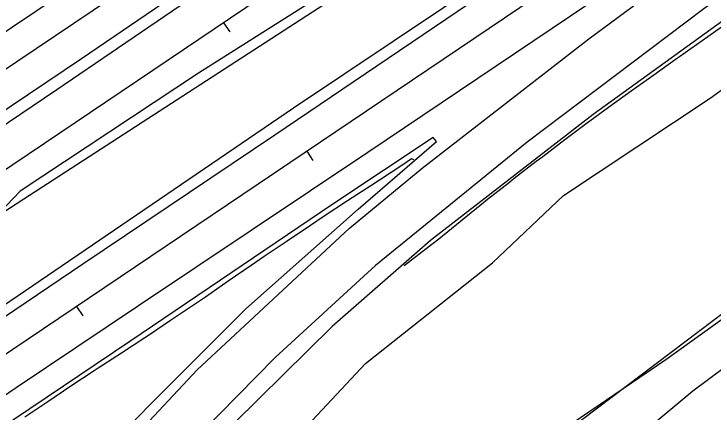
# Model space of a CAD drawing. Extents: x 1901471 to 1963503, y 756461 to 799997.
# Drawn here: x 1912731.8 to 1912983.4, y 762217.3 to 762360.7 of the extents above; entities that cross this region are included whole.
import ezdxf

# ---------------------------------------------------------------- set-up
doc = ezdxf.new("R2010")
doc.units = 0
for name, color, linetype in [('RD_DTM_BkLn1', 7, 'Continuous'), ('RD_EX_Fence_Other', 7, 'Continuous'), ('RD_EX_H2O', 7, 'Continuous'), ('RD_EX_Road', 7, 'Continuous'), ('RD_EX_VEG', 7, 'Continuous'), ('RD_HC_Cl', 7, 'Continuous'), ('RD_HC_Data_Tic', 7, 'Continuous')]:
    doc.layers.add(name, color=color, linetype=linetype)

msp = doc.modelspace()

# ---------------------------------------------------------------- linework, layer by layer
at = {"layer": 'RD_DTM_BkLn1'}
for points in [[(1912872.265251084, 762270.1010650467), (1912880.177816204, 762276.2099541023), (1912884.719453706, 762279.7163214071), (1912892.477139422, 762286.0242471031), (1912900.2348251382, 762292.3321727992), (1912902.2668705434, 762293.984468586), (1912910.1358451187, 762300.1536593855), (1912911.8829169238, 762301.5233447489), (1912919.8043142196, 762307.6229017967), (1912922.1086143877, 762309.3972365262), (1912930.0717739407, 762315.4452221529), (1912937.7471459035, 762321.2746343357), (1912945.8469421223, 762327.1358884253), (1912953.972740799, 762333.0159586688), (1912962.1141861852, 762338.818745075), (1912970.255631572, 762344.6215314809), (1912971.3349436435, 762345.3908073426), (1912979.4969465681, 762351.1621275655), (1912987.6589494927, 762356.9334477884)], [(1912779.7940802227, 762244.7418804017), (1912788.0819252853, 762250.3351499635), (1912796.369770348, 762255.9284195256), (1912800.6788543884, 762258.8365178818), (1912808.9142134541, 762264.5072988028), (1912817.1495725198, 762270.1780797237), (1912821.8708057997, 762273.4290708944), (1912830.1659834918, 762279.0130703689), (1912838.4611611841, 762284.597069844), (1912843.4787168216, 762287.9746982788), (1912851.8509784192, 762293.442645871), (1912860.2232400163, 762298.9105934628), (1912863.3995346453, 762300.9850404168), (1912871.7426648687, 762306.4979480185), (1912874.8739586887, 762308.5670195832), (1912875.5400464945, 762308.2220994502)], [(1912735.6624806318, 762215.5749474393), (1912743.976995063, 762221.1295498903), (1912752.2915094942, 762226.684152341), (1912760.6060239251, 762232.238754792), (1912762.0616480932, 762233.2112004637), (1912770.445030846, 762238.6625735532), (1912778.8284135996, 762244.113946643), (1912779.7940802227, 762244.7418804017)]]:
    msp.add_lwpolyline(points, dxfattribs=at)
at = {"layer": 'RD_EX_Fence_Other'}
for points in [[(1912151.7100000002, 761913.2700000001), (1912211.4500000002, 761952.3800000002), (1912318.4600000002, 762023.2800000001), (1912425.7100000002, 762092.9800000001), (1912520.1500000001, 762154.57), (1912587.6000000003, 762198.1800000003), (1912735.2900000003, 762294.1300000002), (1912856.2400000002, 762372.6200000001), (1912963.9300000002, 762442.9800000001), (1913098.8300000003, 762530.32), (1913193.9600000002, 762591.1400000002), (1913287.6900000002, 762651.7300000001), (1913327.7000000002, 762677.4900000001), (1913368.3000000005, 762703.4600000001), (1913405.7700000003, 762728.2100000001), (1913441.3200000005, 762752.5200000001), (1913508.2400000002, 762797.3900000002)], [(1912667.5000000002, 761887.4300000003), (1912688.7900000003, 761925.8900000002), (1912721.4800000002, 761980.6200000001), (1912763.5000000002, 762038.58), (1912800.5900000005, 762082.32), (1912831.6300000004, 762117.8900000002), (1912847.2800000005, 762135.6800000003), (1912879.5600000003, 762168.0200000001), (1912904.9700000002, 762190.9600000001), (1913057.2900000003, 762306.1300000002), (1913096.6200000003, 762334.2200000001), (1913156.6200000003, 762374.7600000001), (1913206.9900000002, 762408.3700000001), (1913295.2800000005, 762468.9700000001), (1913371.6300000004, 762520.1800000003), (1913441.4500000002, 762567.1400000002), (1913480.6800000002, 762594.4000000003), (1913520.7900000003, 762621.3)]]:
    msp.add_lwpolyline(points, dxfattribs=at)
at = {"layer": 'RD_EX_H2O'}
msp.add_lwpolyline([(1913640.9200000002, 762904.5400000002), (1913589.7300000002, 762870.6600000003), (1913548.9400000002, 762842.58), (1913514.0000000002, 762819.7700000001), (1913480.7000000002, 762797.6600000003), (1913461.9000000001, 762783.4900000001), (1913435.3400000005, 762766.4600000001), (1913422.7600000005, 762756.8), (1913398.1100000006, 762740.2200000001), (1913374.7300000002, 762724.2100000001), (1913356.6800000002, 762713.9200000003), (1913331.7800000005, 762700.5100000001), (1913309.2900000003, 762686.9100000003), (1913300.7700000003, 762681.32), (1913272.6300000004, 762658.81), (1913211.5100000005, 762616.3800000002), (1913153.6800000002, 762579.6600000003), (1913084.2100000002, 762533.3800000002), (1913035.4000000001, 762499.08), (1912998.0200000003, 762470.83), (1912865.0000000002, 762381.7900000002), (1912798.1700000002, 762339.3500000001), (1912733.9700000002, 762296.81), (1912714.8400000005, 762276.8)], dxfattribs=at)
at = {"layer": 'RD_EX_Road'}
for points in [[(1912043.4900000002, 761860.05), (1912064.9200000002, 761874.5900000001), (1912211.2700000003, 761972.3500000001), (1912324.5700000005, 762049.31), (1912399.7800000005, 762099.6500000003), (1912459.8500000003, 762140.1800000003), (1912548.4000000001, 762199.9400000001), (1912641.9700000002, 762262.4300000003), (1912747.2600000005, 762333.5000000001), (1912880.39, 762424.4500000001), (1912977.9400000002, 762489.8600000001), (1913066.9100000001, 762549.6300000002), (1913157.7500000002, 762610.8600000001), (1913257.6000000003, 762678.58), (1913299.6800000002, 762706.83), (1913375.8600000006, 762758.5400000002), (1913444.8700000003, 762805.1600000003), (1913512.8400000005, 762851.1700000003)], [(1912578.9600000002, 762224.9600000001), (1912626.2700000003, 762257.3), (1912686.5500000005, 762297.9100000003), (1912756.0500000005, 762344.7000000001), (1912799.5900000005, 762374.4200000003), (1912869.9300000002, 762421.83), (1912963.9200000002, 762485.3600000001), (1913040.7400000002, 762536.9600000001), (1913101.0300000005, 762577.7800000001), (1913156.0800000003, 762614.9400000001), (1913204.4300000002, 762647.8), (1913252.5800000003, 762679.9400000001), (1913287.7500000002, 762703.8), (1913299.89, 762712.1700000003), (1913340.8300000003, 762739.6300000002), (1913414.3800000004, 762789.2200000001), (1913499.7700000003, 762846.4600000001)], [(1912051.4900000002, 761800.1700000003), (1912144.9900000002, 761863.0300000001), (1912227.2000000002, 761918.5200000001), (1912339.14, 761993.5300000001), (1912440.4000000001, 762061.8500000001), (1912497.1500000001, 762100.4200000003), (1912620.9500000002, 762183.3400000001), (1912719.5700000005, 762249.9700000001), (1912832.3700000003, 762326.8400000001), (1912958.2000000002, 762411.1600000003), (1913057.7500000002, 762478.2600000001), (1913160.0900000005, 762547.2200000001), (1913253.5900000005, 762610.6000000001), (1913300.1100000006, 762641.6500000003), (1913326.89, 762660.2500000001), (1913384.0500000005, 762698.33), (1913461.7800000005, 762750.7000000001), (1913545.9500000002, 762807.9500000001)], [(1913587.6100000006, 762789.6500000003), (1913498.2000000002, 762726.83), (1913412.8100000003, 762666.6100000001), (1913337.5200000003, 762613.3700000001), (1913299.64, 762586.8800000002), (1913247.5400000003, 762550.4800000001), (1913143.1100000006, 762477.56), (1913037.5200000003, 762403.9500000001), (1912980.0700000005, 762362.55), (1912916.5700000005, 762314.5200000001), (1912861.9100000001, 762270.0900000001), (1912825.8600000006, 762236.9500000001), (1912785.39, 762195.7800000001), (1912744.9200000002, 762149.9600000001), (1912704.9400000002, 762100.4300000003), (1912698.3300000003, 762091.2200000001), (1912671.2500000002, 762053.3600000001), (1912648.9000000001, 762018.4900000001), (1912625.4400000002, 761979.2100000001), (1912601.5100000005, 761937.58), (1912575.2200000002, 761889.8), (1912536.1800000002, 761819.2000000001), (1912511.1500000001, 761773.7000000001)], [(1912052.0500000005, 761796.0100000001), (1912052.8000000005, 761796.5200000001), (1912081.3600000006, 761815.7100000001), (1912119.4800000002, 761841.6500000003), (1912176.1000000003, 761879.5900000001), (1912225.5700000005, 761912.9300000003), (1912291.2400000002, 761957.1800000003), (1912333.7000000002, 761985.8), (1912394.9000000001, 762027.1800000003), (1912447.9500000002, 762062.56), (1912503.1600000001, 762100.1800000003), (1912554.4300000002, 762134.3800000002), (1912619.7900000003, 762178.4500000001), (1912682.5900000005, 762220.7800000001), (1912756.5500000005, 762270.6700000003), (1912825.6300000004, 762317.1900000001), (1912919.8300000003, 762381.0400000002), (1913005.1900000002, 762438.3700000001), (1913070.0800000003, 762481.8600000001), (1913138.2300000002, 762528.2600000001), (1913226.14, 762587.81), (1913299.8700000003, 762637.3500000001), (1913405.4900000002, 762708.3500000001), (1913506.7400000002, 762776.9300000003)], [(1913524.5200000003, 762735.8900000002), (1913475.7200000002, 762701.56), (1913384.4000000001, 762636.9900000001), (1913299.4100000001, 762575.83), (1913192.8800000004, 762502.2100000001), (1913051.4700000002, 762404.1800000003), (1912997.7400000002, 762366.1500000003), (1912940.2900000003, 762324.5200000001), (1912881.6800000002, 762279.05), (1912846.3300000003, 762248.1100000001), (1912802.3700000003, 762204.7300000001), (1912747.7100000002, 762143.9100000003), (1912713.7000000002, 762100.1900000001), (1912698.7500000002, 762080.0100000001), (1912668.3600000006, 762037.2800000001), (1912632.9800000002, 761980.3600000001), (1912596.8600000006, 761915.9600000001), (1912554.0100000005, 761839.1000000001), (1912516.14, 761769.9700000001)], [(1912950.2000000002, 762203.3400000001), (1912976.1600000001, 762224.9700000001), (1913000.2000000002, 762242.83), (1913024.0900000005, 762259.9300000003), (1913044.1500000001, 762273.8), (1913066.6700000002, 762289.0400000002), (1913108.0100000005, 762317.6800000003), (1913146.8800000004, 762344.32), (1913197.4200000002, 762378.5900000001), (1913259.3600000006, 762420.1400000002), (1913291.6300000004, 762442.2500000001), (1913300.0100000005, 762447.81), (1913380.5900000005, 762502.6600000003), (1913460.1100000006, 762555.9100000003), (1913505.2800000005, 762587.05)], [(1912574.3500000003, 762250.5000000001), (1912622.5000000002, 762282.7300000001), (1912672.7400000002, 762316.7500000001), (1912748.1000000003, 762367.5100000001), (1912791.0100000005, 762396.6100000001), (1912836.8500000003, 762427.8), (1912878.3000000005, 762455.2200000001), (1912926.6500000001, 762488.2900000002), (1912989.0300000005, 762530.6800000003)], [(1912576.7900000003, 761925.9600000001), (1912600.5400000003, 761968.3900000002), (1912620.1900000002, 762002.5100000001), (1912639.1900000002, 762033.7100000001), (1912661.8700000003, 762068.2600000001), (1912684.5400000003, 762100.2200000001), (1912720.7300000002, 762146.82), (1912752.8300000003, 762184.5000000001), (1912797.7200000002, 762232.5300000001), (1912852.6100000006, 762283.4700000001), (1912878.6600000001, 762305.1000000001), (1912938.6700000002, 762351.7300000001), (1912996.5800000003, 762394.6400000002), (1913061.2400000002, 762440.9300000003), (1913058.4500000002, 762445.2300000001), (1912971.6900000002, 762386.7300000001), (1912859.1200000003, 762310.7900000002), (1912776.5500000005, 762255.55), (1912732.5900000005, 762226.0200000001), (1912650.9500000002, 762170.4300000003), (1912603.9700000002, 762139.0300000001), (1912546.3400000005, 762100.1100000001)], [(1912580.1000000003, 761940.8800000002), (1912602.9300000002, 761981.2600000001), (1912620.0900000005, 762010.3800000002), (1912636.9300000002, 762038.0900000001), (1912650.0000000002, 762058.7100000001), (1912679.4400000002, 762100.1100000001), (1912716.5400000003, 762147.1700000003), (1912751.2000000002, 762189.2700000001), (1912780.2700000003, 762219.5000000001), (1912815.2600000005, 762254.4400000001), (1912855.6300000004, 762290.33), (1912883.8400000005, 762314.7400000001), (1912882.6700000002, 762316.2500000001), (1912846.5700000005, 762292.1300000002), (1912773.4300000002, 762242.6400000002), (1912713.4800000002, 762202.3900000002), (1912630.5300000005, 762146.8900000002), (1912561.0400000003, 762099.8900000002)]]:
    msp.add_lwpolyline(points, dxfattribs=at)
at = {"layer": 'RD_EX_VEG'}
for points in [[(1912823.5800000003, 762197.6000000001), (1912858.3200000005, 762234.82), (1912904.0500000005, 762270.9800000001), (1912929.5700000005, 762295.2600000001), (1912982.39, 762330.3600000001), (1913039.8200000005, 762372.1900000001)], [(1913033.7900000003, 762284.4500000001), (1912966.4400000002, 762236.06), (1912914.3300000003, 762200.6100000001)]]:
    msp.add_lwpolyline(points, dxfattribs=at)
at = {"layer": 'RD_HC_Cl'}
for p, q in [((1916236.554148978, 764707.5798489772), (1911792.3681539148, 761708.9425405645)), ((1916252.3823139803, 764682.0580289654), (1911757.6532124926, 761649.3514215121)), ((1916195.7651138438, 764578.0862627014), (1911854.4508108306, 761647.9472216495))]:
    msp.add_line(p, q, dxfattribs=at)
at = {"layer": 'RD_HC_Data_Tic'}
for p, q in [((1912807.230596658, 762357.5276421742), (1912809.4678618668, 762354.2118248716)), ((1912837.1823769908, 762311.2348640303), (1912839.4201382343, 762307.9193814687)), ((1912754.2953129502, 762255.2908329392), (1912756.5330741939, 762251.9753503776))]:
    msp.add_line(p, q, dxfattribs=at)

doc.saveas('drawing.dxf')
